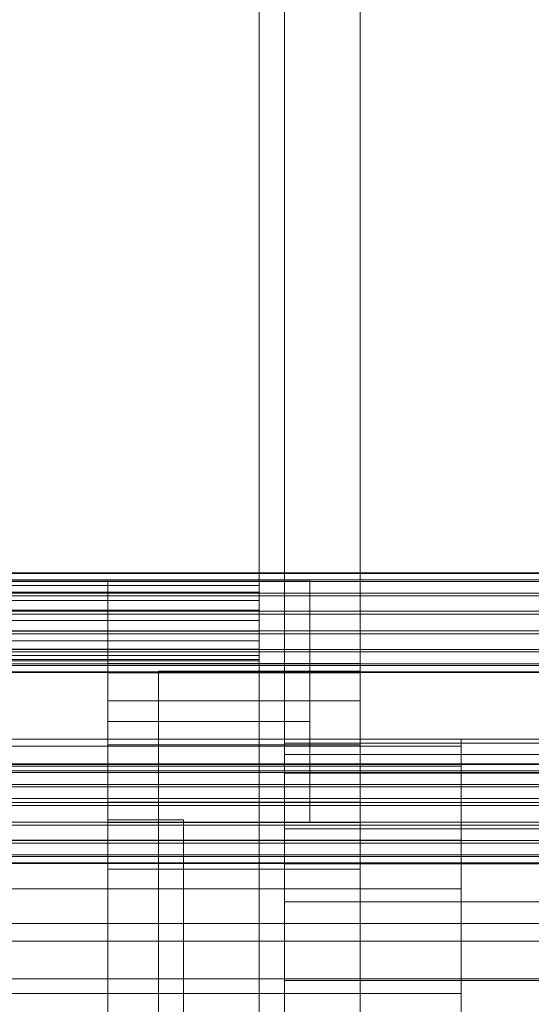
# Model space of a CAD drawing. Header units: millimetres. Extents: x -4738 to 65662, y -68080 to 6847.
# Tile 385 of 656: x 1272 to 1374, y -34366 to -34171. Entities that reach past the tile are written whole.
import ezdxf

# ---------------------------------------------------------------- set-up
doc = ezdxf.new("R2010")
doc.units = ezdxf.units.MM
for name, color, linetype, lineweight in [('COTAS_O', 1, 'Continuous', 0), ('frontal_C03', 7, 'Continuous', 0), ('frontal_secador', 7, 'Continuous', 0), ('frontal_tolva', 7, 'Continuous', 0)]:
    doc.layers.add(name, color=color, linetype=linetype, lineweight=lineweight)
doc.dimstyles.new('R19_100', dxfattribs={"dimtxt": 250, "dimasz": 150, "dimexe": 150, "dimexo": 80, "dimgap": 100, "dimtad": 1, "dimtih": 1, "dimtoh": 1, "dimdsep": 46, "dimcen": 0.09, "dimadec": 0, "dimazin": 0, "dimtfac": 1, "dimtdec": 4, "dimtofl": 0, "dimtmove": 0, "dimatfit": 3, "dimfxl": 1, "dimtolj": 1, "dimtzin": 0, "dimarcsym": 0})

# ---------------------------------------------------------------- blocks, each defined once
blk = doc.blocks.new('DIM_R30_48')
at = {"layer": 'COTAS_O'}
for p, q in [((-1725, -33700), (-1575, -33655)), ((1725, -33700), (1575, -33655)), ((-1725, -34400), (-1725, -33700)), ((-1725, -33700), (1725, -33700)), ((-1725, -33700), (-1575, -33745)), ((1725, -33700), (1575, -33745)), ((1725, -34400), (1725, -33700))]:
    blk.add_line(p, q, dxfattribs=at)
blk.add_text('3450 O', height=250, dxfattribs=at).set_placement((0, -33600))

msp = doc.modelspace()

# ---------------------------------------------------------------- linework, layer by layer
at = {"layer": 'frontal_C03'}
for p, q in [((1496, -34280.547), (-1496, -34280.547)), ((1496, -34280.664), (-1496, -34280.664)), ((1496, -34281.93), (-1496, -34281.93)), ((1496, -34282.265), (-1496, -34282.265)), ((1496, -34284.605), (-1496, -34284.605)), ((1496, -34285.106), (-1496, -34285.106)), ((-1496, -34288.163), (1496, -34288.163)), ((1496, -34288.754), (-1496, -34288.754)), ((1496, -34292.063), (-1496, -34292.063)), ((1496, -34292.655), (-1496, -34292.655)), ((1496, -34295.711), (-1496, -34295.711)), ((1496, -34296.213), (-1496, -34296.213)), ((1496, -34298.552), (-1496, -34298.552)), ((1496, -34298.887), (-1496, -34298.887)), ((1496, -34300.153), (-1496, -34300.153)), ((1496, -34300.271), (-1496, -34300.271)), ((1496, -34318.408), (-1496, -34318.408)), ((1496, -34318.526), (-1496, -34318.526)), ((1496, -34319.792), (-1496, -34319.792)), ((1496, -34320.127), (-1496, -34320.127)), ((1496, -34322.466), (-1496, -34322.466)), ((1496, -34322.968), (-1496, -34322.968)), ((-1496, -34326.024), (1496, -34326.024)), ((1496, -34326.616), (-1496, -34326.616)), ((1496, -34329.924), (-1496, -34329.924)), ((1496, -34330.516), (-1496, -34330.516)), ((1496, -34333.573), (-1496, -34333.573)), ((1496, -34334.074), (-1496, -34334.074)), ((1496, -34336.414), (-1496, -34336.414)), ((1496, -34336.749), (-1496, -34336.749)), ((1496, -34338.015), (-1496, -34338.015)), ((1496, -34338.132), (-1496, -34338.132))]:
    msp.add_line(p, q, dxfattribs=at)
at = {"layer": 'frontal_secador'}
for p, q in [((1340, -36000), (1340, -33000)), ((1320, -35980), (1320, -33075)), ((1325, -36000), (1325, -33075)), ((1325, -34600), (1325, -33075)), ((1325, -35980), (1325, -33075)), ((1320, -34282), (-1320, -34282)), ((1290, -34282), (1330, -34282)), ((1290, -34310), (1290, -34282)), ((1320, -34282.273), (1320, -34282)), ((1330, -34310), (1330, -34282)), ((1320, -34282.273), (-1320, -34282.273)), ((1320, -34283.072), (-1320, -34283.072)), ((1320, -34283.072), (1320, -34282.273)), ((1320, -34284.343), (1320, -34283.072)), ((1320, -34284.343), (-1320, -34284.343)), ((1320, -34286), (1320, -34284.343)), ((1320, -34286), (-1320, -34286)), ((1320, -34287.929), (1320, -34286)), ((1320, -34287.929), (-1320, -34287.929)), ((1320, -34290), (1320, -34287.929)), ((-1320, -34290), (1320, -34290)), ((1320, -34292.071), (1320, -34290)), ((1320, -34292.071), (-1320, -34292.071)), ((1320, -34292.071), (1320, -34294)), ((1320, -34294), (-1320, -34294)), ((1320, -34294), (1320, -34295.657)), ((1320, -34295.657), (-1320, -34295.657)), ((1320, -34296.928), (-1320, -34296.928)), ((1320, -34295.657), (1320, -34296.928)), ((1320, -34296.928), (1320, -34297.727)), ((1320, -34297.727), (-1320, -34297.727)), ((1320, -34298), (-1320, -34298)), ((1290, -34300.374), (1290, -34298.5)), ((1340, -34298.5), (1290, -34298.5)), ((1320, -34297.727), (1320, -34298)), ((1340, -34300.374), (1340, -34298.5)), ((1290, -34305.869), (1290, -34300.374)), ((1340, -34300.374), (1290, -34300.374)), ((1300, -34300), (1340, -34300)), ((1300, -34330), (1300, -34300)), ((1340, -34330), (1340, -34300)), ((1340, -34305.869), (1340, -34300.374)), ((1290, -34314.609), (1290, -34305.869)), ((1340, -34305.869), (1290, -34305.869)), ((1340, -34314.609), (1340, -34305.869)), ((1290, -34310), (1330, -34310)), ((1290, -34330), (1290, -34310)), ((1330, -34330), (1330, -34310)), ((1360, -34313.5), (-1360, -34313.5)), ((1360, -34314.863), (-1360, -34314.863)), ((1290, -34326), (1290, -34314.609)), ((1340, -34314.609), (1290, -34314.609)), ((1325, -34314.269), (1325, -34313.5)), ((1480, -34313.5), (1325, -34313.5)), ((1430, -34313.5), (1325, -34313.5)), ((1325, -34316.545), (1325, -34314.269)), ((1480, -34314.269), (1325, -34314.269)), ((1430, -34314.269), (1325, -34314.269)), ((1340, -34326), (1340, -34314.609)), ((1360, -34314.863), (1360, -34313.5)), ((1360, -34318.859), (1360, -34314.863)), ((1325, -34320.241), (1325, -34316.545)), ((1480, -34316.545), (1325, -34316.545)), ((1430, -34316.545), (1325, -34316.545)), ((1360, -34318.859), (-1360, -34318.859)), ((1360, -34325.216), (1360, -34318.859)), ((1325, -34325.216), (1325, -34320.241)), ((1480, -34320.241), (1325, -34320.241)), ((1430, -34320.241), (1325, -34320.241)), ((1360, -34325.216), (-1360, -34325.216)), ((1290, -34339.265), (1290, -34326)), ((1340, -34326), (1290, -34326)), ((1325, -34331.277), (1325, -34325.216)), ((1480, -34325.216), (1325, -34325.216)), ((1430, -34325.216), (1325, -34325.216)), ((1340, -34339.265), (1340, -34326)), ((1360, -34333.5), (1360, -34325.216)), ((1290, -34329.5), (1305, -34329.5)), ((1290, -34415.5), (1290, -34329.5)), ((1290, -34330), (1330, -34330)), ((1300, -34330), (1340, -34330)), ((1300, -34370), (1300, -34330)), ((1305, -34415.5), (1305, -34329.5)), ((1340, -34370), (1340, -34330)), ((1325, -34338.193), (1325, -34331.277)), ((1480, -34331.277), (1325, -34331.277)), ((1430, -34331.277), (1325, -34331.277)), ((1360, -34333.5), (-1360, -34333.5)), ((1360, -34343.147), (1360, -34333.5)), ((1325, -34345.696), (1325, -34338.193)), ((1480, -34338.193), (1325, -34338.193)), ((1430, -34338.193), (1325, -34338.193)), ((1290, -34353.5), (1290, -34339.265)), ((1340, -34339.265), (1290, -34339.265)), ((1340, -34353.5), (1340, -34339.265)), ((1360, -34343.147), (-1360, -34343.147)), ((1360, -34353.5), (1360, -34343.147)), ((1325, -34353.5), (1325, -34345.696)), ((1480, -34345.696), (1325, -34345.696)), ((1430, -34345.696), (1325, -34345.696)), ((-1360, -34353.5), (1360, -34353.5)), ((1290, -34353.5), (1290, -34367.735)), ((1290, -34353.5), (1340, -34353.5)), ((1325, -34353.5), (1325, -34361.304)), ((1325, -34353.5), (1480, -34353.5)), ((1325, -34353.5), (1430, -34353.5)), ((1340, -34367.735), (1340, -34353.5)), ((1360, -34363.853), (1360, -34353.5)), ((1325, -34361.304), (1325, -34368.807)), ((1480, -34361.304), (1325, -34361.304)), ((1430, -34361.304), (1325, -34361.304)), ((1360, -34363.853), (-1360, -34363.853)), ((1360, -34363.853), (1360, -34373.5))]:
    msp.add_line(p, q, dxfattribs=at)
at = {"layer": 'frontal_tolva'}
for p, q in [((-1821.5, -34350), (1821.5, -34350)), ((-1821.5, -34361), (1821.5, -34361))]:
    msp.add_line(p, q, dxfattribs=at)

# ---------------------------------------------------------------- dimensions: what is measured, and where the dimension line sits
at = {"layer": 'COTAS_O'}
dim = msp.add_aligned_dim(p1=(-1725, -34400), p2=(1725, -34400), distance=700, text='<> O', dimstyle='R19_100', dxfattribs=at)
dim.commit()
dim.dimension.update_dxf_attribs({"geometry": 'DIM_R30_48', "text_midpoint": (0, -33700)})

doc.saveas('drawing.dxf')
